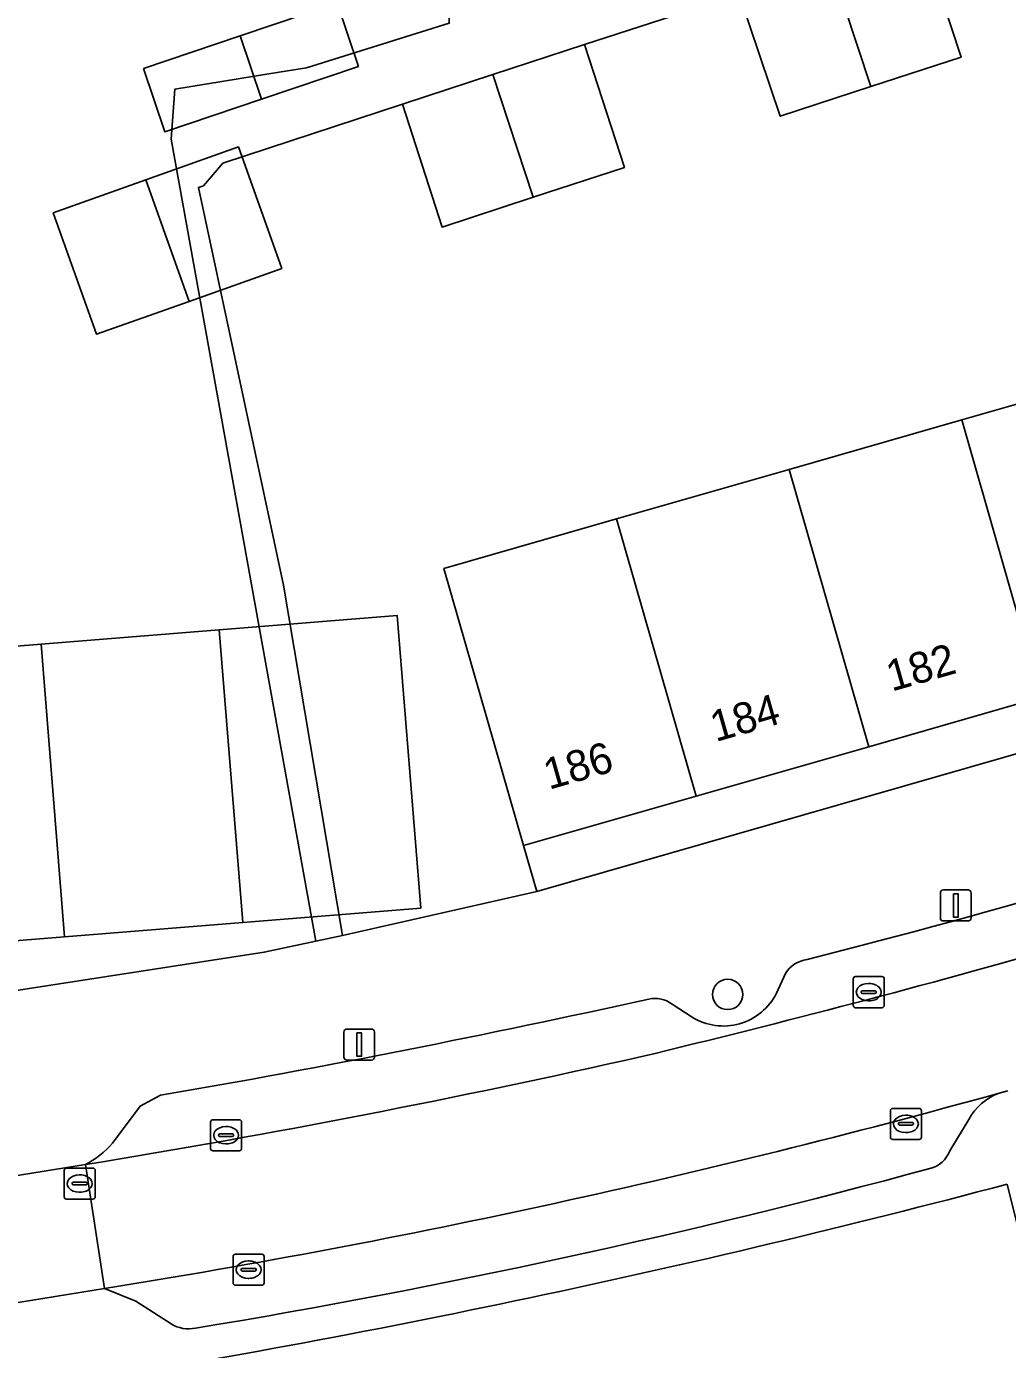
# Model space of a CAD drawing. Extents: x 158086 to 159499, y 382904 to 383981.
# Drawn here: x 159252.9 to 159284.51, y 382927.96 to 382970.59 of the extents above; entities that cross this region are included whole.
import ezdxf

# ---------------------------------------------------------------- set-up
doc = ezdxf.new("R2010")
doc.units = 0
for name, color, linetype in [('IMGEO_Berm_groen', 7, 'Continuous'), ('IMGEO_Boom', 7, 'Continuous'), ('IMGEO_Erf', 7, 'Continuous'), ('IMGEO_Kolk', 7, 'Continuous'), ('IMGEO_Lichtmast', 7, 'Continuous'), ('IMGEO_Pand', 7, 'Continuous'), ('IMGEO_Pand_nummerreeks', 7, 'Continuous'), ('IMGEO_Pand_vergunning_verleend', 7, 'Continuous'), ('IMGEO_Parkeervlak_open', 7, 'Continuous'), ('IMGEO_Rijbaan_lokaal_open', 7, 'Continuous'), ('IMGEO_Rioolput', 7, 'Continuous'), ('IMGEO_Voetpad_open', 7, 'Continuous')]:
    doc.layers.add(name, color=color, linetype=linetype)

msp = doc.modelspace()

# ---------------------------------------------------------------- linework, layer by layer
at = {"layer": 'IMGEO_Berm_groen'}
msp.add_lwpolyline([(159226.899, 382923.714), (159227.515, 382914.71), (159236.188, 382915.426), (159245.969, 382916.591), (159252.461, 382917.415), (159258.919, 382918.474), (159273.891, 382921.364), (159286.676, 382924.524), (159284.496, 382933.286)], dxfattribs=at)
msp.add_arc((159204.131, 383236.801), 313.974, 279.05903, 284.83048, dxfattribs=at)
at = {"layer": 'IMGEO_Boom'}
msp.add_circle((159275.489, 382939.4), 0.489, dxfattribs=at)
at = {"layer": 'IMGEO_Erf'}
for points in [[(159257.677, 382968.573), (159260.769, 382969.076), (159261.922, 382969.264), (159266.519, 382970.695), (159266.482, 382972.159), (159262.803, 382983.692), (159259.568, 382993.606), (159258.76, 382996.08), (159214.706, 382981.748), (159213.31, 382981.294), (159198.325, 382976.442), (159190.858, 382974.025), (159188.086, 382971.509), (159185.212, 382957.789), (159182.007, 382942.147), (159181.621, 382940.276), (159183.582, 382936.837), (159192.563, 382936.25), (159211.574, 382935.842), (159223.109, 382936.368), (159224.421, 382936.428)], [(159281.715, 382973.56), (159283.01, 382969.609), (159280.098, 382968.655), (159277.186, 382967.7), (159275.858, 382971.637), (159270.876, 382970.009), (159272.161, 382966.052), (159269.224, 382965.09), (159266.287, 382964.127), (159265.017, 382968.089), (159259.226, 382966.191), (159258.598, 382965.453), (159258.437, 382965.404), (159261.184, 382952.588), (159263.077, 382941.3), (159269.337, 382942.719), (159268.912, 382944.199), (159266.349, 382953.131), (159271.91, 382954.726), (159277.471, 382956.32), (159283.031, 382957.915), (159288.592, 382959.51)], [(159237.38, 382937.512), (159248.461, 382938.896), (159260.558, 382940.762), (159262.22, 382941.117), (159257.555, 382966.957), (159257.677, 382968.573)]]:
    msp.add_lwpolyline(points, dxfattribs=at)
msp.add_lwpolyline([(159302.662, 382952.288), (159302.249, 382953.746), (159296.718, 382952.162), (159291.156, 382950.569), (159285.595, 382948.977), (159280.033, 382947.384), (159274.472, 382945.791), (159268.912, 382944.199), (159269.337, 382942.719)], close=True, dxfattribs=at)
at = {"layer": 'IMGEO_Kolk'}
for p, q in [((159279.534, 382939.048), (159279.534, 382939.9)), ((159279.609, 382939.974), (159280.461, 382939.974)), ((159280.535, 382939.9), (159280.535, 382939.048)), ((159279.793, 382939.468), (159279.793, 382939.48)), ((159280.231, 382939.431), (159279.833, 382939.431)), ((159279.836, 382939.517), (159280.234, 382939.517)), ((159280.022, 382939.754), (159280.047, 382939.754)), ((159280.277, 382939.48), (159280.277, 382939.468)), ((159280.461, 382938.974), (159279.609, 382938.974)), ((159280.045, 382939.194), (159280.02, 382939.194)), ((159280.732, 382934.802), (159280.732, 382935.654)), ((159280.807, 382935.728), (159281.659, 382935.728)), ((159281.733, 382935.654), (159281.733, 382934.802)), ((159258.829, 382934.437), (159258.829, 382935.289)), ((159258.904, 382935.363), (159259.756, 382935.363)), ((159259.317, 382935.143), (159259.342, 382935.143)), ((159259.83, 382935.289), (159259.83, 382934.437)), ((159280.991, 382935.222), (159280.991, 382935.234)), ((159281.429, 382935.185), (159281.031, 382935.185)), ((159281.034, 382935.271), (159281.432, 382935.271)), ((159281.22, 382935.508), (159281.245, 382935.508)), ((159281.475, 382935.234), (159281.475, 382935.222)), ((159259.088, 382934.857), (159259.088, 382934.869)), ((159259.526, 382934.82), (159259.128, 382934.82)), ((159259.131, 382934.906), (159259.529, 382934.906)), ((159259.572, 382934.869), (159259.572, 382934.857)), ((159281.659, 382934.728), (159280.807, 382934.728)), ((159281.243, 382934.948), (159281.218, 382934.948)), ((159259.756, 382934.363), (159258.904, 382934.363)), ((159259.34, 382934.583), (159259.315, 382934.583)), ((159259.555, 382930.105), (159259.555, 382930.957)), ((159259.63, 382931.031), (159260.482, 382931.031)), ((159260.556, 382930.957), (159260.556, 382930.105)), ((159259.814, 382930.525), (159259.814, 382930.537)), ((159260.252, 382930.488), (159259.854, 382930.488)), ((159259.857, 382930.574), (159260.255, 382930.574)), ((159260.043, 382930.811), (159260.068, 382930.811)), ((159260.298, 382930.537), (159260.298, 382930.525)), ((159260.482, 382930.031), (159259.63, 382930.031)), ((159260.066, 382930.251), (159260.041, 382930.251))]:
    msp.add_line(p, q, dxfattribs=at)
for points in [[(159279.534, 382939.048), (159279.534, 382939.9)], [(159279.609, 382939.974), (159280.461, 382939.974)], [(159280.535, 382939.9), (159280.535, 382939.048)], [(159280.461, 382938.974), (159279.609, 382938.974)], [(159280.732, 382934.802), (159280.732, 382935.654)], [(159280.807, 382935.728), (159281.659, 382935.728)], [(159281.733, 382935.654), (159281.733, 382934.802)], [(159258.829, 382934.437), (159258.829, 382935.289)], [(159258.904, 382935.363), (159259.756, 382935.363)], [(159259.83, 382935.289), (159259.83, 382934.437)], [(159281.659, 382934.728), (159280.807, 382934.728)], [(159259.756, 382934.363), (159258.904, 382934.363)], [(159259.555, 382930.105), (159259.555, 382930.957)], [(159259.63, 382931.031), (159260.482, 382931.031)], [(159260.556, 382930.957), (159260.556, 382930.105)], [(159260.482, 382930.031), (159259.63, 382930.031)]]:
    msp.add_lwpolyline(points, dxfattribs=at)
for centre, radius, start, end in [((159279.611, 382939.898), 0.0765, 91.552, 178.448), ((159279.611, 382939.898), 0.0765, 91.552, 178.448), ((159280.459, 382939.898), 0.0765, 1.552, 88.448), ((159280.459, 382939.898), 0.0765, 1.552, 88.448), ((159279.833, 382939.477), 0.0403, 85.8775, 175.7526), ((159279.83, 382939.467), 0.0366, 178.938, 274.7102), ((159280.234, 382939.474), 0.043, 264.8664, 352.4533), ((159280.238, 382939.479), 0.0386, 1.7309, 96.639), ((159279.611, 382939.05), 0.0765, 181.552, 268.448), ((159279.611, 382939.05), 0.0765, 181.552, 268.448), ((159280.459, 382939.05), 0.0765, 271.552, 358.448), ((159280.459, 382939.05), 0.0765, 271.552, 358.448), ((159280.809, 382935.652), 0.0765, 91.552, 178.448), ((159280.809, 382935.652), 0.0765, 91.552, 178.448), ((159281.657, 382935.652), 0.0765, 1.552, 88.448), ((159281.657, 382935.652), 0.0765, 1.552, 88.448), ((159258.906, 382935.287), 0.0765, 91.552, 178.448), ((159258.906, 382935.287), 0.0765, 91.552, 178.448), ((159259.754, 382935.287), 0.0765, 1.552, 88.448), ((159259.754, 382935.287), 0.0765, 1.552, 88.448), ((159281.031, 382935.231), 0.0403, 85.8775, 175.7526), ((159281.028, 382935.221), 0.0366, 178.938, 274.7102), ((159281.432, 382935.228), 0.043, 264.8664, 352.4533), ((159281.436, 382935.233), 0.0386, 1.7309, 96.639), ((159259.128, 382934.866), 0.0403, 85.8775, 175.7526), ((159259.125, 382934.856), 0.0366, 178.938, 274.7102), ((159259.529, 382934.863), 0.043, 264.8664, 352.4533), ((159259.533, 382934.868), 0.0386, 1.7309, 96.639), ((159280.809, 382934.804), 0.0765, 181.552, 268.448), ((159280.809, 382934.804), 0.0765, 181.552, 268.448), ((159281.657, 382934.804), 0.0765, 271.552, 358.448), ((159281.657, 382934.804), 0.0765, 271.552, 358.448), ((159258.906, 382934.439), 0.0765, 181.552, 268.448), ((159258.906, 382934.439), 0.0765, 181.552, 268.448), ((159259.754, 382934.439), 0.0765, 271.552, 358.448), ((159259.754, 382934.439), 0.0765, 271.552, 358.448), ((159259.632, 382930.955), 0.0765, 91.552, 178.448), ((159259.632, 382930.955), 0.0765, 91.552, 178.448), ((159260.48, 382930.955), 0.0765, 1.552, 88.448), ((159260.48, 382930.955), 0.0765, 1.552, 88.448), ((159259.854, 382930.534), 0.0403, 85.8775, 175.7526), ((159259.851, 382930.524), 0.0366, 178.938, 274.7102), ((159260.255, 382930.531), 0.043, 264.8664, 352.4533), ((159260.259, 382930.536), 0.0386, 1.7309, 96.639), ((159259.632, 382930.107), 0.0765, 181.552, 268.448), ((159259.632, 382930.107), 0.0765, 181.552, 268.448), ((159260.48, 382930.107), 0.0765, 271.552, 358.448), ((159260.48, 382930.107), 0.0765, 271.552, 358.448)]:
    msp.add_arc(centre, radius, start, end, dxfattribs=at)
for centre, major_axis, ratio, start_param, end_param in [((159280.021, 382939.474), (-0.387, 0.002), 0.722429, 4.712389, 7.853982), ((159280.046, 382939.474), (-0.39, 0.002), 0.717154, 1.570796, 4.712389), ((159259.316, 382934.863), (-0.387, 0.002), 0.722429, 4.712389, 7.853982), ((159259.341, 382934.863), (-0.39, 0.002), 0.717154, 1.570796, 4.712389), ((159281.219, 382935.228), (-0.387, 0.002), 0.722429, 4.712389, 7.853982), ((159281.244, 382935.228), (-0.39, 0.002), 0.717154, 1.570796, 4.712389), ((159260.042, 382930.531), (-0.387, 0.002), 0.722429, 4.712389, 7.853982), ((159260.067, 382930.531), (-0.39, 0.002), 0.717154, 1.570796, 4.712389)]:
    msp.add_ellipse(centre, major_axis=major_axis, ratio=ratio, start_param=start_param, end_param=end_param, dxfattribs=at)
at = {"layer": 'IMGEO_Lichtmast'}
for p, q in [((159282.344, 382941.869), (159282.344, 382942.669)), ((159282.344, 382942.669), (159282.344, 382941.869)), ((159282.444, 382942.769), (159283.234, 382942.769)), ((159283.234, 382942.769), (159282.444, 382942.769)), ((159283.334, 382942.669), (159283.334, 382941.869)), ((159283.334, 382941.869), (159283.334, 382942.669)), ((159283.234, 382941.769), (159282.444, 382941.769)), ((159282.444, 382941.769), (159283.234, 382941.769)), ((159263.123, 382937.384), (159263.123, 382938.184)), ((159263.123, 382938.184), (159263.123, 382937.384)), ((159263.223, 382938.284), (159264.013, 382938.284)), ((159264.013, 382938.284), (159263.223, 382938.284)), ((159264.113, 382938.184), (159264.113, 382937.384)), ((159264.113, 382937.384), (159264.113, 382938.184)), ((159264.013, 382937.284), (159263.223, 382937.284)), ((159263.223, 382937.284), (159264.013, 382937.284))]:
    msp.add_line(p, q, dxfattribs=at)
for points in [[(159282.764, 382942.644), (159282.914, 382942.644), (159282.914, 382941.894), (159282.764, 382941.894), (159282.764, 382942.644)], [(159263.543, 382938.159), (159263.693, 382938.159), (159263.693, 382937.409), (159263.543, 382937.409), (159263.543, 382938.159)]]:
    msp.add_lwpolyline(points, dxfattribs=at)
for centre, start, end in [((159282.444, 382942.669), 90, 180), ((159282.444, 382942.669), 90, 180), ((159283.234, 382942.669), 0, 90), ((159283.234, 382942.669), 360, 90), ((159282.444, 382941.869), 180, 270), ((159282.444, 382941.869), 180, 270), ((159283.234, 382941.869), 270, 0), ((159283.234, 382941.869), 270, 0), ((159263.223, 382938.184), 90, 180), ((159263.223, 382938.184), 90, 180), ((159264.013, 382938.184), 0, 90), ((159264.013, 382938.184), 360, 90), ((159263.223, 382937.384), 180, 270), ((159263.223, 382937.384), 180, 270), ((159264.013, 382937.384), 270, 0), ((159264.013, 382937.384), 270, 0)]:
    msp.add_arc(centre, 0.1, start, end, dxfattribs=at)
at = {"layer": 'IMGEO_Pand'}
for points in [[(159281.715, 382973.56), (159278.803, 382972.604), (159280.098, 382968.655), (159283.01, 382969.609)], [(159278.803, 382972.604), (159275.858, 382971.637), (159277.186, 382967.7), (159280.098, 382968.655)], [(159270.876, 382970.009), (159267.928, 382969.043), (159269.224, 382965.09), (159272.161, 382966.052)], [(159267.928, 382969.043), (159265.017, 382968.089), (159266.287, 382964.127), (159269.224, 382965.09)], [(159288.592, 382959.51), (159283.031, 382957.915), (159285.595, 382948.977), (159291.156, 382950.569)], [(159283.031, 382957.915), (159277.471, 382956.32), (159280.033, 382947.384), (159285.595, 382948.977)], [(159277.471, 382956.32), (159271.91, 382954.726), (159274.472, 382945.791), (159280.033, 382947.384)], [(159271.91, 382954.726), (159266.349, 382953.131), (159268.912, 382944.199), (159274.472, 382945.791)]]:
    msp.add_lwpolyline(points, close=True, dxfattribs=at)
at = {"layer": 'IMGEO_Pand_vergunning_verleend'}
for points in [[(159259.784, 382970.288), (159262.906, 382971.342), (159263.594, 382969.304), (159260.472, 382968.25)], [(159256.663, 382969.234), (159259.784, 382970.288), (159260.472, 382968.25), (159257.351, 382967.197)], [(159256.743, 382965.65), (159259.725, 382966.714), (159261.121, 382962.799), (159258.139, 382961.736)], [(159253.761, 382964.587), (159256.743, 382965.65), (159258.139, 382961.736), (159255.156, 382960.673)], [(159259.104, 382951.154), (159264.841, 382951.616), (159265.601, 382942.183), (159259.864, 382941.721)], [(159253.367, 382950.692), (159259.104, 382951.154), (159259.864, 382941.721), (159254.127, 382941.259)], [(159247.631, 382950.229), (159253.367, 382950.692), (159254.127, 382941.259), (159248.391, 382940.797)]]:
    msp.add_lwpolyline(points, close=True, dxfattribs=at)
at = {"layer": 'IMGEO_Parkeervlak_open'}
for points in [[(159277.354, 382940.078), (159277.066, 382939.443)], [(159274.345, 382938.667), (159273.703, 382939.089)], [(159257.216, 382936.151), (159256.559, 382935.805)], [(159256.559, 382935.805), (159255.665, 382934.607)], [(159282.646, 382934.365), (159283.257, 382935.374)], [(159255.416, 382929.924), (159256.419, 382929.521)], [(159256.419, 382929.521), (159257.556, 382928.784)]]:
    msp.add_lwpolyline(points, dxfattribs=at)
for centre, radius, start, end in [((159215.497, 383187.453), 254.725, 284.21601, 288.51364), ((159191.723, 383273.842), 346.056, 283.53608, 288.20796), ((159278.174, 382939.572), 0.964, 97.2909, 148.3288), ((159275.35, 382940.301), 1.918, 238.3979, 333.4373), ((159200.964, 383263.043), 331.696, 279.7639, 282.53357), ((159273.144, 382938.327), 0.945, 53.7524, 102.0891), ((159207.246, 383226.743), 296.659, 279.22327, 282.75044), ((159213.682, 383190.077), 263.48, 279.11373, 285.53135), ((159284.869, 382934.498), 1.835, 110.2847, 151.4859), ((159253.551, 382936.386), 2.763, 296.7596, 319.9146), ((159281.808, 382934.655), 0.886, 282.8803, 340.896), ((159219.241, 383165.436), 239.998, 279.37807, 285.16052), ((159258.13, 382929.737), 1.113, 238.9414, 281.2903)]:
    msp.add_arc(centre, radius, start, end, dxfattribs=at)
at = {"layer": 'IMGEO_Rijbaan_lokaal_open'}
for points in [[(159284.233, 382936.219), (159284.517, 382936.298)], [(159254.795, 382933.919), (159255.416, 382929.924)]]:
    msp.add_lwpolyline(points, dxfattribs=at)
msp.add_lwpolyline([(159249.998, 382933.148), (159250.63, 382929.147), (159255.416, 382929.924), (159254.795, 382933.919)], close=True, dxfattribs=at)
for centre, radius, start, end in [((159191.723, 383273.842), 346.056, 283.53608, 288.20796), ((159207.246, 383226.743), 296.659, 279.22327, 282.75044), ((159213.682, 383190.077), 263.48, 279.11373, 285.53135)]:
    msp.add_arc(centre, radius, start, end, dxfattribs=at)
at = {"layer": 'IMGEO_Rioolput'}
for p, q in [((159254.112, 382932.88), (159254.112, 382933.732)), ((159254.187, 382933.806), (159255.039, 382933.806)), ((159254.6, 382933.586), (159254.625, 382933.586)), ((159255.113, 382933.732), (159255.113, 382932.88)), ((159254.371, 382933.3), (159254.371, 382933.312)), ((159254.809, 382933.263), (159254.411, 382933.263)), ((159254.414, 382933.349), (159254.812, 382933.349)), ((159254.623, 382933.026), (159254.598, 382933.026)), ((159254.855, 382933.312), (159254.855, 382933.3)), ((159255.039, 382932.806), (159254.187, 382932.806))]:
    msp.add_line(p, q, dxfattribs=at)
for points in [[(159254.112, 382932.88), (159254.112, 382933.732)], [(159254.187, 382933.806), (159255.039, 382933.806)], [(159255.113, 382933.732), (159255.113, 382932.88)], [(159255.039, 382932.806), (159254.187, 382932.806)]]:
    msp.add_lwpolyline(points, dxfattribs=at)
for centre, radius, start, end in [((159254.189, 382933.73), 0.0765, 91.552, 178.448), ((159254.189, 382933.73), 0.0765, 91.552, 178.448), ((159255.037, 382933.73), 0.0765, 1.552, 88.448), ((159255.037, 382933.73), 0.0765, 1.552, 88.448), ((159254.411, 382933.309), 0.0403, 85.8775, 175.7526), ((159254.408, 382933.299), 0.0366, 178.938, 274.7102), ((159254.812, 382933.306), 0.043, 264.8664, 352.4533), ((159254.816, 382933.311), 0.0386, 1.7309, 96.639), ((159254.189, 382932.882), 0.0765, 181.552, 268.448), ((159254.189, 382932.882), 0.0765, 181.552, 268.448), ((159255.037, 382932.882), 0.0765, 271.552, 358.448), ((159255.037, 382932.882), 0.0765, 271.552, 358.448)]:
    msp.add_arc(centre, radius, start, end, dxfattribs=at)
for centre, major_axis, ratio, start_param, end_param in [((159254.599, 382933.306), (-0.387, 0.002), 0.722429, 4.712389, 7.853982), ((159254.624, 382933.306), (-0.39, 0.002), 0.717154, 1.570796, 4.712389)]:
    msp.add_ellipse(centre, major_axis=major_axis, ratio=ratio, start_param=start_param, end_param=end_param, dxfattribs=at)
at = {"layer": 'IMGEO_Voetpad_open'}
for points in [[(159475.522, 383008.179), (159475.881, 383007.129), (159470.107, 383005.305), (159469.711, 383006.321), (159454.206, 383001.359), (159454.175, 383001.458), (159453.118, 383001.152), (159450.394, 383000.364), (159406.519, 382986.097), (159396.025, 382982.686), (159374.591, 382975.667), (159373.909, 382975.444), (159373.472, 382975.264), (159337.523, 382963.484), (159304.533, 382952.697), (159302.662, 382952.288), (159269.337, 382942.719), (159263.077, 382941.3), (159262.22, 382941.117), (159260.558, 382940.762), (159248.461, 382938.896), (159237.38, 382937.512)], [(159266.519, 382970.695), (159261.922, 382969.264), (159260.769, 382969.076), (159257.677, 382968.573), (159257.555, 382966.957), (159262.22, 382941.117), (159263.077, 382941.3), (159261.184, 382952.588), (159258.437, 382965.404), (159258.598, 382965.453), (159259.226, 382966.191), (159265.017, 382968.089), (159267.928, 382969.043), (159270.876, 382970.009), (159275.858, 382971.637)], [(159277.066, 382939.443), (159277.354, 382940.078)], [(159273.703, 382939.089), (159274.345, 382938.667)], [(159255.665, 382934.607), (159256.559, 382935.805), (159257.216, 382936.151)], [(159284.517, 382936.298), (159284.233, 382936.219)], [(159283.257, 382935.374), (159282.646, 382934.365)], [(159249.712, 382933.104), (159249.998, 382933.148), (159254.795, 382933.919)], [(159284.496, 382933.286), (159286.676, 382924.524), (159287.402, 382921.612), (159287.723, 382920.324), (159289.205, 382920.734), (159288.875, 382921.985), (159288.447, 382923.605), (159288.125, 382924.89), (159285.94, 382933.689)], [(159257.556, 382928.784), (159256.419, 382929.521), (159255.416, 382929.924), (159250.63, 382929.147)]]:
    msp.add_lwpolyline(points, dxfattribs=at)
for centre, radius, start, end in [((159215.497, 383187.453), 254.725, 284.21601, 288.51364), ((159278.174, 382939.572), 0.964, 97.2909, 148.3288), ((159275.35, 382940.301), 1.918, 238.3979, 333.4373), ((159200.964, 383263.043), 331.696, 279.7639, 282.53357), ((159273.144, 382938.327), 0.945, 53.7524, 102.0891), ((159284.869, 382934.498), 1.835, 110.2847, 151.4859), ((159253.551, 382936.386), 2.763, 296.7596, 319.9146), ((159281.808, 382934.655), 0.886, 282.8803, 340.896), ((159219.241, 383165.436), 239.998, 279.37807, 285.16052), ((159204.131, 383236.801), 313.974, 279.05903, 284.83048), ((159258.13, 382929.737), 1.113, 238.9414, 281.2903)]:
    msp.add_arc(centre, radius, start, end, dxfattribs=at)

# ---------------------------------------------------------------- texts
at = {"layer": 'IMGEO_Pand_nummerreeks'}
for s, p in [('182', (159280.773, 382949.156)), ('184', (159275.101, 382947.531)), ('186', (159269.731, 382945.993))]:
    msp.add_text(s, height=1, rotation=15.9798, dxfattribs=at).set_placement(p)

doc.saveas('drawing.dxf')
